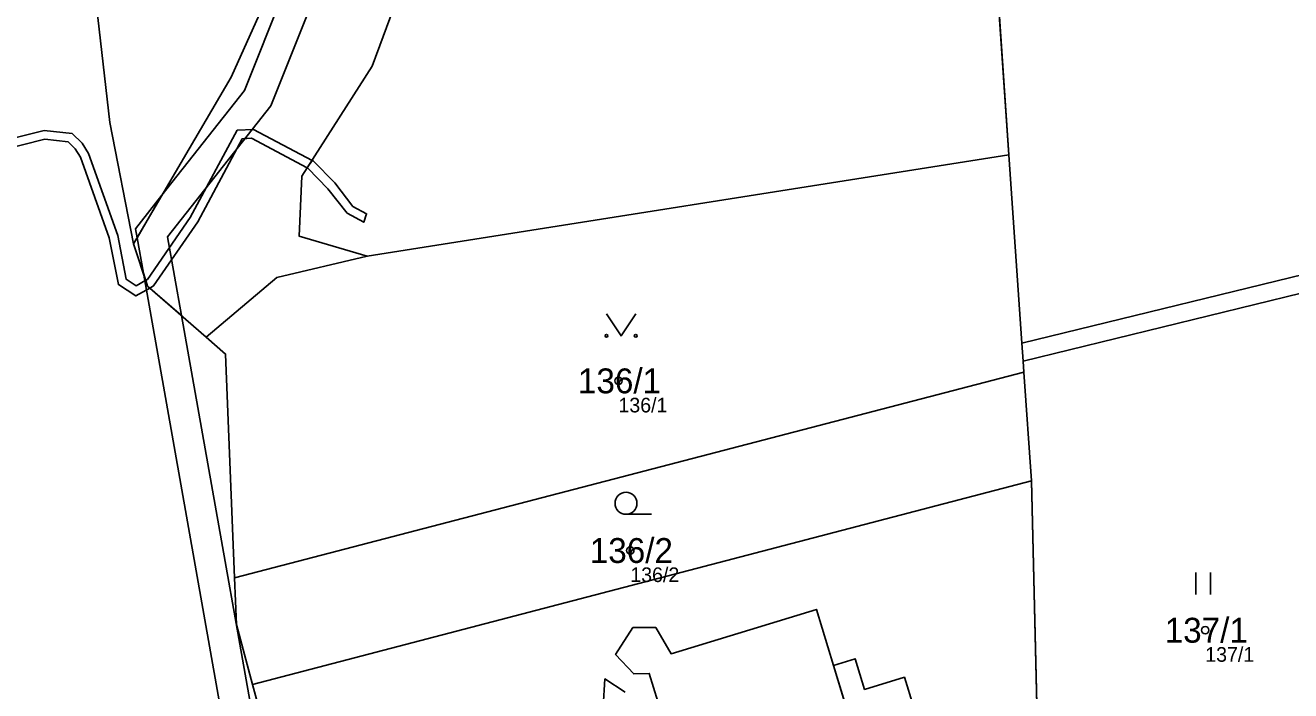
# Model space of a CAD drawing. Extents: x -766177 to -763254, y -1057727 to -1053915.
# Drawn here: x -765731.9 to -765645.4, y -1057142 to -1057096.5 of the extents above; entities that cross this region are included whole.
import ezdxf

# ---------------------------------------------------------------- set-up
doc = ezdxf.new("R2010")
doc.units = 0
for name, color, linetype in [('Vrstva 1', 7, 'Continuous'), ('Vrstva 13', 7, 'Continuous'), ('Vrstva 2', 7, 'Continuous'), ('Vrstva 3', 7, 'Continuous'), ('Vrstva 4', 7, 'Continuous'), ('Vrstva 50', 7, 'Continuous'), ('Vrstva 51', 7, 'Continuous'), ('Vrstva 52', 7, 'Continuous')]:
    doc.layers.add(name, color=color, linetype=linetype)

msp = doc.modelspace()

# ---------------------------------------------------------------- linework, layer by layer
at = {"layer": 'Vrstva 1'}
for p, q in [((-765664.66, -1057105.37), (-765667.13, -1057069.65)), ((-765708.54, -1057112.31), (-765664.66, -1057105.37)), ((-765663.77, -1057118.26), (-765664.66, -1057105.37)), ((-765663.69, -1057119.49), (-765663.77, -1057118.26)), ((-765663.64, -1057120.24), (-765663.69, -1057119.49)), ((-765717.61, -1057134.3), (-765663.64, -1057120.24)), ((-765663.12, -1057127.66), (-765663.64, -1057120.24)), ((-765716.37, -1057141.59), (-765663.12, -1057127.66)), ((-765663.12, -1057127.66), (-765662.45, -1057155.37))]:
    msp.add_line(p, q, dxfattribs=at)
for points in [[(-765724.51, -1057111.46), (-765717.84, -1057100.05), (-765713.14, -1057089.61), (-765711.24, -1057080.48), (-765698.21, -1056943.49)], [(-765725.55, -1056943.72), (-765731.71, -1057016.7), (-765728.4, -1057083.39), (-765726.13, -1057103.15), (-765724.51, -1057111.46)], [(-765700.52, -1057067.51), (-765701.5, -1057077.59), (-765705.48, -1057091.98), (-765708.2, -1057099.3), (-765712.64, -1057106.26), (-765713, -1057106.82), (-765713.18, -1057110.94), (-765708.54, -1057112.31)], [(-765719.54, -1057117.85), (-765723.55, -1057114.35), (-765724.51, -1057111.46)], [(-765708.54, -1057112.31), (-765714.72, -1057113.75), (-765719.54, -1057117.85)], [(-765663.77, -1057118.26), (-765641.56, -1057112.83), (-765631.54, -1057114.62)], [(-765631.94, -1057115.74), (-765641.51, -1057114.06), (-765663.69, -1057119.49)], [(-765719.54, -1057117.85), (-765718.22, -1057119), (-765717.61, -1057134.3)], [(-765717.61, -1057134.3), (-765717.48, -1057137.49), (-765716.37, -1057141.59)], [(-765671.19, -1057143.09), (-765671.81, -1057141.09), (-765674.53, -1057141.93), (-765675.18, -1057139.83), (-765676.66, -1057140.29), (-765677.83, -1057136.46), (-765687.76, -1057139.49), (-765688.81, -1057137.7), (-765690.37, -1057137.7), (-765691.56, -1057139.54), (-765690.32, -1057140.87), (-765689.26, -1057140.83), (-765688.38, -1057143.7)], [(-765716.37, -1057141.59), (-765711.72, -1057158.73), (-765708.11, -1057172.1)], [(-765690.91, -1057142.11), (-765692.29, -1057141.21), (-765692.41, -1057143.11)]]:
    msp.add_lwpolyline(points, dxfattribs=at)
at = {"layer": 'Vrstva 13'}
for points in [[(-765711.55, -1057087.48), (-765716.93, -1057100.98), (-765722.57, -1057108.14), (-765724.27, -1057111.05), (-765723.84, -1057113.46), (-765723.55, -1057114.35), (-765721.24, -1057116.37), (-765722.19, -1057110.99), (-765715.13, -1057102.02), (-765709.55, -1057088.02)], [(-765738.06, -1057106.2), (-765730.58, -1057104.31), (-765728.99, -1057104.48), (-765728.5, -1057104.96), (-765728.13, -1057105.53), (-765726.18, -1057111.05), (-765725.55, -1057114.25), (-765724.36, -1057115.02), (-765723.4, -1057114.48), (-765723.55, -1057114.35), (-765723.68, -1057113.95), (-765724.34, -1057114.32), (-765725.01, -1057113.88), (-765725.6, -1057110.89), (-765727.59, -1057105.27), (-765728.03, -1057104.58), (-765728.72, -1057103.91), (-765730.62, -1057103.7), (-765738.35, -1057105.65)]]:
    msp.add_lwpolyline(points, dxfattribs=at)
for points in [[(-765717.44, -1057103.68), (-765720.64, -1057109.65), (-765723.57, -1057113.89), (-765723.68, -1057113.95), (-765723.55, -1057114.35), (-765723.4, -1057114.48), (-765723.15, -1057114.34), (-765720.13, -1057109.96), (-765717.08, -1057104.27), (-765716.45, -1057104.24), (-765712.64, -1057106.26), (-765712.31, -1057105.75), (-765716.31, -1057103.64)], [(-765712.23, -1057105.79), (-765712.31, -1057105.75), (-765712.64, -1057106.26), (-765712.59, -1057106.28), (-765711.22, -1057107.69), (-765709.9, -1057109.37), (-765708.77, -1057109.98), (-765708.58, -1057109.4), (-765709.51, -1057108.9), (-765710.76, -1057107.29)], [(-765724.38, -1057110.44), (-765724.27, -1057111.05), (-765722.57, -1057108.14)], [(-765731.12, -1057157.59), (-765730.58, -1057159.59), (-765716.13, -1057155.76), (-765714.2, -1057160.54), (-765708.57, -1057178.69), (-765706.61, -1057178.06), (-765711.94, -1057160.88), (-765711.18, -1057160.68), (-765711.72, -1057158.73), (-765712.61, -1057158.98), (-765714.52, -1057154.25), (-765721.24, -1057116.37), (-765723.55, -1057114.35), (-765723.84, -1057113.46), (-765716.69, -1057153.78)]]:
    msp.add_lwpolyline(points, close=True, dxfattribs=at)
at = {"layer": 'Vrstva 3'}
for p, q in [((-765690.843, -1057129.95), (-765689.093, -1057129.95)), ((-765651.881, -1057135.44), (-765651.881, -1057133.94)), ((-765650.88, -1057135.44), (-765650.88, -1057133.94))]:
    msp.add_line(p, q, dxfattribs=at)
msp.add_lwpolyline([(-765692.18, -1057116.249), (-765691.18, -1057117.75), (-765690.18, -1057116.249)], dxfattribs=at)
for centre, radius in [((-765692.18, -1057117.74946), 0.1), ((-765690.18, -1057117.74946), 0.1), ((-765690.84286, -1057129.19981), 0.75)]:
    msp.add_circle(centre, radius, dxfattribs=at)
at = {"layer": 'Vrstva 4'}
msp.add_line((-765676.66, -1057140.29), (-765674.77, -1057146.48), dxfattribs=at)
at = {"layer": 'Vrstva 50'}
for centre in [(-765691.36, -1057120.82994), (-765690.55, -1057132.42994), (-765651.24, -1057137.87994)]:
    msp.add_circle(centre, 0.25, dxfattribs=at)
at = {"layer": 'Vrstva 51'}
for points in [[(-765731.71, -1057016.7), (-765728.4, -1057083.39), (-765726.13, -1057103.15), (-765724.51, -1057111.46), (-765717.84, -1057100.05), (-765713.14, -1057089.61), (-765711.24, -1057080.48), (-765698.21, -1056943.49), (-765725.55, -1056943.72)], [(-765641.56, -1057112.83), (-765631.54, -1057114.62), (-765630.89, -1057069.9), (-765631.97, -1057041.08), (-765647.91, -1057054.9), (-765667.13, -1057069.65), (-765664.66, -1057105.37), (-765663.77, -1057118.26)], [(-765664.66, -1057105.37), (-765667.13, -1057069.65), (-765667.71, -1057064.97), (-765672.1, -1057068.72), (-765671.89, -1057064.52), (-765675.67, -1057064.26), (-765675.83, -1057066.78), (-765677.48, -1057068.2), (-765680.34, -1057068.11), (-765700.52, -1057067.51), (-765701.5, -1057077.59), (-765705.48, -1057091.98), (-765708.2, -1057099.3), (-765712.64, -1057106.26), (-765713, -1057106.82), (-765713.18, -1057110.94), (-765708.54, -1057112.31)], [(-765718.22, -1057119), (-765717.61, -1057134.3), (-765663.64, -1057120.24), (-765663.69, -1057119.49), (-765663.77, -1057118.26), (-765664.66, -1057105.37), (-765708.54, -1057112.31), (-765714.72, -1057113.75), (-765719.54, -1057117.85)], [(-765587.59, -1057122.48), (-765616.95, -1057117.23), (-765631.54, -1057114.62), (-765641.56, -1057112.83), (-765663.77, -1057118.26), (-765663.69, -1057119.49), (-765641.51, -1057114.06), (-765631.94, -1057115.74), (-765617.04, -1057118.36), (-765587.32, -1057123.59)], [(-765661.14, -1057162.21), (-765645.06, -1057159.49), (-765642.42, -1057145.91), (-765631.94, -1057115.74), (-765641.51, -1057114.06), (-765663.69, -1057119.49), (-765663.64, -1057120.24), (-765663.12, -1057127.66), (-765662.45, -1057155.37), (-765661.49, -1057160.36), (-765661.29, -1057161.41)], [(-765663.64, -1057120.24), (-765717.61, -1057134.3), (-765717.48, -1057137.49), (-765716.37, -1057141.59), (-765663.12, -1057127.66)], [(-765716.37, -1057141.59), (-765711.72, -1057158.73), (-765708.11, -1057172.1), (-765684.73, -1057166.76), (-765661.29, -1057161.41), (-765661.49, -1057160.36), (-765669.66, -1057161.97), (-765670.62, -1057156.97), (-765668.35, -1057156.53), (-765668.21, -1057155.54), (-765667.44, -1057154.49), (-765665.68, -1057154.15), (-765664.38, -1057154.75), (-765663.98, -1057155.67), (-765662.45, -1057155.37), (-765663.12, -1057127.66)]]:
    msp.add_lwpolyline(points, close=True, dxfattribs=at)
for points in [[(-765624.64, -1057332.08), (-765635.33, -1057318.95), (-765650.29, -1057298.11), (-765678.66, -1057252.03), (-765693.25, -1057225.26), (-765695.6, -1057219.79), (-765703.24, -1057196.8), (-765704.68, -1057192.45), (-765706.9, -1057185.76), (-765709.19, -1057178.89), (-765706.61, -1057178.06), (-765706.11, -1057177.9), (-765708.11, -1057172.1), (-765711.72, -1057158.73), (-765716.37, -1057141.59), (-765717.48, -1057137.49), (-765717.61, -1057134.3), (-765718.22, -1057119), (-765719.54, -1057117.85), (-765723.55, -1057114.35), (-765724.51, -1057111.46), (-765726.13, -1057103.15), (-765728.4, -1057083.39)], [(-765713.14, -1057089.61), (-765717.84, -1057100.05), (-765724.51, -1057111.46), (-765723.55, -1057114.35), (-765719.54, -1057117.85), (-765714.72, -1057113.75), (-765708.54, -1057112.31), (-765713.18, -1057110.94), (-765713, -1057106.82), (-765712.64, -1057106.26), (-765708.2, -1057099.3), (-765705.48, -1057091.98)], [(-765688.38, -1057143.7), (-765689.26, -1057140.83), (-765690.32, -1057140.87), (-765691.56, -1057139.54), (-765690.37, -1057137.7), (-765688.81, -1057137.7), (-765687.76, -1057139.49), (-765677.83, -1057136.46), (-765676.66, -1057140.29), (-765675.18, -1057139.83), (-765674.53, -1057141.93), (-765671.81, -1057141.09), (-765671.19, -1057143.09)], [(-765671.19, -1057143.09), (-765671.81, -1057141.09), (-765674.53, -1057141.93), (-765675.18, -1057139.83), (-765676.66, -1057140.29), (-765677.83, -1057136.46), (-765687.76, -1057139.49), (-765688.81, -1057137.7), (-765690.37, -1057137.7), (-765691.56, -1057139.54), (-765690.32, -1057140.87), (-765689.26, -1057140.83), (-765688.38, -1057143.7)], [(-765692.41, -1057143.11), (-765692.29, -1057141.21), (-765690.91, -1057142.11)], [(-765690.91, -1057142.11), (-765692.29, -1057141.21), (-765692.41, -1057143.11)]]:
    msp.add_lwpolyline(points, dxfattribs=at)
at = {"layer": 'Vrstva 52'}
msp.add_lwpolyline([(-765690.37, -1057137.7), (-765691.56, -1057139.54), (-765690.32, -1057140.87), (-765689.26, -1057140.83), (-765688.38, -1057143.7), (-765686.92, -1057148.47), (-765686.04, -1057151.34), (-765686.83, -1057152.55), (-765686.89, -1057154.14), (-765685.35, -1057155.78), (-765683.61, -1057155.13), (-765683.5, -1057153.33), (-765673.6, -1057150.31), (-765674.77, -1057146.48), (-765676.66, -1057140.29), (-765677.83, -1057136.46), (-765687.76, -1057139.49), (-765688.81, -1057137.7)], close=True, dxfattribs=at)

# ---------------------------------------------------------------- texts
at = {"layer": 'Vrstva 2'}
for s, p in [('136/1', (-765694.133, -1057121.68)), ('136/2', (-765693.323, -1057133.28)), ('137/1', (-765654.013, -1057138.73))]:
    msp.add_text(s, height=1.699998, dxfattribs=at).set_placement(p)
at = {"layer": 'Vrstva 50'}
for s, p in [('136/1', (-765691.36, -1057122.986)), ('136/2', (-765690.55, -1057134.586)), ('137/1', (-765651.24, -1057140.036))]:
    msp.add_text(s, height=0.999996, dxfattribs=at).set_placement(p)

doc.saveas('drawing.dxf')
